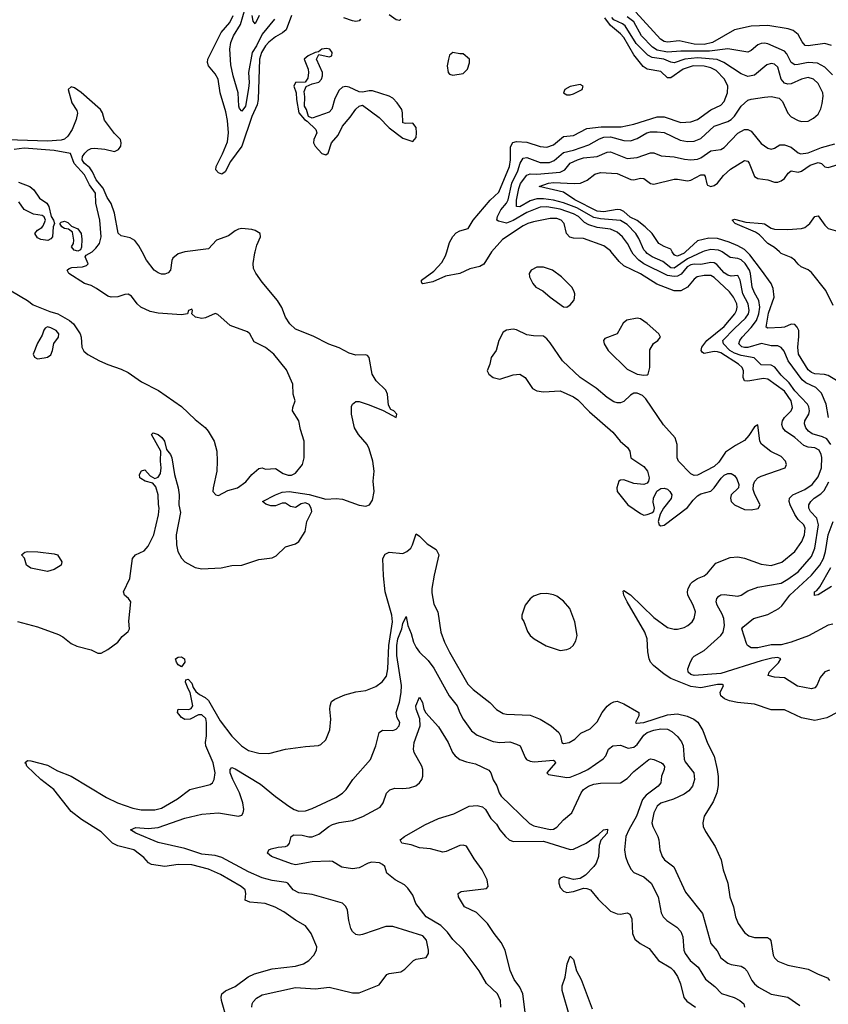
# Model space of a CAD drawing. Header units: inches. Extents: x 1603819 to 1745079, y 385938 to 533966.
# Tile 327 of 561: x 1724583 to 1729411, y 425508 to 431386. Entities that reach past the tile are written whole.
import ezdxf

# ---------------------------------------------------------------- set-up
doc = ezdxf.new("R2010")
doc.units = ezdxf.units.IN
doc.header["$MEASUREMENT"] = 0
doc.layers.add('B7422', color=7, linetype='Continuous')
doc.layers.add('B7423', color=7, linetype='Continuous')

msp = doc.modelspace()

# ---------------------------------------------------------------- linework, layer by layer
at = {"layer": 'B7422', "color": 5}
for points, elevation in [([(1724479, 429799), (1724629.5, 429710), (1724663.2, 429683.2), (1724763.6, 429643.6), (1724810.7, 429630.7), (1724880.1, 429590), (1724904, 429570), (1724943.6, 429510), (1724951, 429490), (1724953.8, 429430), (1724966.9, 429406.9), (1724990, 429386.6), (1725059.5, 429350), (1725110, 429327.6), (1725190, 429300.3), (1725230, 429279.5), (1725310, 429224.2), (1725411.2, 429171.2), (1725550, 429076.4), (1725630, 428998.4), (1725690, 428950.6), (1725708.2, 428930), (1725744.4, 428870), (1725760.4, 428810), (1725763.1, 428750), (1725760.4, 428690), (1725737.6, 428590), (1725737, 428570), (1725754.9, 428550), (1725770, 428545.8), (1725825.7, 428574.3), (1725884.5, 428590), (1725933.1, 428626.9), (1725969.7, 428670.3), (1726010, 428706), (1726030, 428710.5), (1726050, 428702.8), (1726110, 428707.3), (1726156.1, 428676.1), (1726185.8, 428665.8), (1726206.7, 428666.7), (1726230, 428679.1), (1726272.5, 428730), (1726280.9, 428770), (1726281.4, 428870), (1726259.4, 428939.4), (1726249.9, 428990), (1726212.4, 429050), (1726214, 429070), (1726227.3, 429110), (1726216.3, 429150), (1726214, 429210), (1726175.5, 429295.5), (1726099.7, 429390), (1726050, 429428.7), (1725983.5, 429463.5), (1725957.2, 429510), (1725942.7, 429522.7), (1725840.2, 429560.2), (1725766.5, 429626.5), (1725750, 429632.4), (1725693.5, 429606.5), (1725670, 429601.2), (1725633.7, 429610), (1725611.6, 429630), (1725614.5, 429650), (1725610, 429657.2), (1725592, 429650), (1725586, 429630), (1725550, 429624.3), (1725410, 429633.1), (1725363, 429643), (1725307.4, 429670), (1725284.1, 429690), (1725250, 429735.3), (1725230, 429746.4), (1725210, 429746.2), (1725169.2, 429730.8), (1725130, 429729.9), (1725110, 429735.2), (1725041.7, 429781.7), (1725010, 429799.3), (1724969.7, 429810), (1724876.2, 429870), (1724866, 429890), (1724879.5, 429900.5), (1724894.2, 429905.8), (1724958, 429910), (1724981.5, 429918.5), (1724992, 429928), (1724973.6, 429970), (1724979.5, 429980.5), (1725015.3, 430000)], 440), ([(1724570, 427792.3), (1724690, 427760.7), (1724815.5, 427715.5), (1724841.7, 427701.7), (1724890, 427661.6), (1724925.3, 427645.3), (1725010, 427623), (1725050, 427603), (1725070, 427604.6), (1725110, 427625.2), (1725168.7, 427670), (1725195.6, 427704.4), (1725230, 427732.9), (1725239.8, 427750), (1725235.5, 427795.5), (1725247, 427910), (1725233.5, 427930), (1725209.9, 427950), (1725202.4, 427970), (1725240.6, 428050), (1725257.6, 428170), (1725273.8, 428190), (1725325.5, 428214.5), (1725350, 428242.8), (1725383.7, 428310), (1725411.9, 428430), (1725415.6, 428470), (1725411.1, 428491.1), (1725410.8, 428549.2), (1725396.4, 428596.4), (1725378.3, 428618.3), (1725332.3, 428630), (1725305.8, 428645.8), (1725301, 428650), (1725298, 428670), (1725310, 428693.4), (1725330, 428698.3), (1725362.8, 428662.8), (1725390, 428647), (1725410, 428654.4), (1725423.7, 428676.3), (1725428.7, 428710), (1725424.1, 428750), (1725425.7, 428810), (1725369.8, 428910), (1725381, 428919), (1725410, 428909.2), (1725431.9, 428891.9), (1725447.8, 428870), (1725460.5, 428820.5), (1725483.9, 428790), (1725492.1, 428770), (1725507.5, 428670), (1725530.2, 428590), (1725536.1, 428550), (1725532.6, 428490), (1725543.4, 428443.4), (1725517.6, 428310), (1725519.9, 428250), (1725528.1, 428210), (1725550, 428170.2), (1725569.3, 428150), (1725630, 428116.3), (1725670, 428106.8), (1725787, 428113), (1725850, 428127.4), (1725908.7, 428130), (1726010, 428162.2), (1726090, 428173.4), (1726115, 428185), (1726170, 428238.3), (1726230, 428256.9), (1726249.7, 428270), (1726287, 428330), (1726297.6, 428390), (1726326.6, 428450), (1726324.4, 428470), (1726311.7, 428491.7), (1726290, 428501.1), (1726264.6, 428495.4), (1726230, 428472.7), (1726199.5, 428479.5), (1726170, 428499.3), (1726150, 428499.5), (1726110, 428483.5), (1726082.6, 428482.6), (1726052.9, 428492.9), (1726032.7, 428510), (1726110.1, 428550.1), (1726150, 428564.5), (1726191.3, 428570), (1726311.4, 428551.4), (1726410, 428523.8), (1726472.9, 428527.1), (1726510, 428522.5), (1726610, 428488.2), (1726650, 428481.3), (1726670.8, 428490), (1726690, 428517.6), (1726700.1, 428570), (1726694.4, 428630), (1726699.5, 428690), (1726690.9, 428750), (1726670, 428823.6), (1726658, 428850), (1726606.4, 428910), (1726583.1, 428950), (1726563.5, 429030), (1726564.2, 429075.8), (1726570, 429091), (1726590, 429107.3), (1726610, 429105.5), (1726670, 429086.7), (1726752.3, 429052.3), (1726830, 429011.3), (1726834, 429030), (1726816.2, 429050), (1726799.6, 429059.6), (1726785.1, 429085.1), (1726779, 429150), (1726770, 429173.6), (1726711.5, 429230), (1726687.3, 429270), (1726669.6, 429370), (1726660.7, 429380.7), (1726650, 429384.7), (1726590, 429383.6), (1726550, 429395), (1726490, 429426.9), (1726429.6, 429449.6), (1726336.2, 429496.2), (1726230, 429538.2), (1726195.4, 429570), (1726169.4, 429610), (1726147.5, 429667.5), (1726122.8, 429710), (1726030, 429819.4), (1725992.9, 429872.9), (1725980, 429900), (1725977.1, 429930), (1725986.6, 429993.4), (1725988.4, 430000)], 420), ([(1725569.1, 430000), (1725530, 429988.9), (1725498.2, 429961.8), (1725491.8, 429948.2), (1725482.7, 429890), (1725470, 429874.4), (1725450, 429866.8), (1725430, 429867), (1725410, 429874), (1725386.8, 429890), (1725340.3, 429950), (1725314.1, 430000)], 420), ([(1727400.6, 430000), (1727400.3, 429999.7), (1727353.3, 429926.7), (1727330, 429912.2), (1727270, 429898.4), (1727210, 429871.1), (1727126.1, 429853.9), (1727050, 429821.6), (1726989.8, 429809.8), (1726986, 429810), (1726981.2, 429821.2), (1726981.6, 429830), (1727055.8, 429884.2), (1727104, 429936), (1727124.5, 429975.5), (1727132.4, 430000)], 380), ([(1729534.1, 427285.9), (1729402.4, 427217.6), (1729330, 427202.6), (1729250, 427218.7), (1729150, 427265.6), (1729070, 427265.6), (1728970, 427298.5), (1728869, 427309), (1728820.3, 427320.3), (1728792, 427332), (1728768.7, 427350), (1728764.2, 427370), (1728784.7, 427410), (1728777, 427417), (1728750, 427417.3), (1728650, 427397.9), (1728590, 427405.9), (1728470, 427452.5), (1728430, 427478.1), (1728367.5, 427530), (1728349.9, 427549.9), (1728341.1, 427570), (1728332.8, 427612.8), (1728328.6, 427690), (1728316, 427730), (1728209, 427910), (1728189.8, 427950.2), (1728186.2, 427973.8), (1728190, 427977.1), (1728230, 427953), (1728370, 427816.6), (1728450, 427758.1), (1728490, 427747.7), (1728510, 427748), (1728550, 427757.4), (1728571.6, 427768.4), (1728598, 427790), (1728610.8, 427810), (1728618, 427850), (1728604.6, 427890), (1728572, 427950), (1728569.8, 427970), (1728574.3, 427990), (1728590, 428019.1), (1728600.9, 428030), (1728629.7, 428050.3), (1728670, 428065.3), (1728690, 428081.7), (1728738.6, 428141.4), (1728824.6, 428175.4), (1728870, 428178.6), (1728910, 428171.2), (1729010, 428135.3), (1729070, 428126.7), (1729132.6, 428147.4), (1729211.9, 428210), (1729253, 428270), (1729267.9, 428310), (1729273.4, 428350), (1729265, 428370), (1729230, 428401.7), (1729211.3, 428431.3), (1729183.6, 428490), (1729177.4, 428510), (1729178.9, 428530), (1729199.3, 428550), (1729270, 428580.4), (1729314.8, 428610), (1729350, 428656.3), (1729370.5, 428709.5), (1729371.9, 428771.9), (1729369, 428790), (1729355.7, 428815.7), (1729330.6, 428830.6), (1729290, 428834.6), (1729263.9, 428843.9), (1729210.8, 428890.8), (1729155.6, 428930), (1729139.3, 428950), (1729133.1, 428970), (1729137.5, 428990), (1729150, 429011.8), (1729188.7, 429050), (1729196.9, 429070), (1729188.3, 429110), (1729148.3, 429168.3), (1729050, 429239.5), (1729023.1, 429243.1), (1728930, 429228.6), (1728909.9, 429229.9), (1728902.7, 429250), (1728904.7, 429290), (1728896.6, 429310), (1728875, 429330), (1728770, 429396.3), (1728750, 429403.7), (1728730, 429404.7), (1728670, 429392.8), (1728659, 429399), (1728651.7, 429410), (1728655.3, 429430), (1728685.6, 429470), (1728790, 429555.1), (1728852.8, 429630), (1728863.6, 429650), (1728867.3, 429670), (1728863.8, 429690), (1728844.1, 429730), (1728820.8, 429760.8), (1728730, 429847.1), (1728710, 429858.3), (1728670, 429859.6), (1728628.5, 429851.5), (1728610, 429837.6), (1728570, 429789.9), (1728530, 429766.8), (1728490, 429767.2), (1728386.5, 429806.5), (1728290, 429868.5), (1728190, 429917), (1728162.3, 429942.3), (1728114.8, 430000)], 380), ([(1729425.6, 428850), (1729402.8, 428882.8), (1729376, 428896), (1729313.5, 428913.5), (1729291.8, 428930), (1729275.8, 428950), (1729267.7, 428972.3), (1729270.5, 428990), (1729294.2, 429030), (1729298.5, 429050), (1729294.3, 429074.3), (1729285.9, 429090), (1729211.8, 429170), (1729177.9, 429217.9), (1729130, 429264), (1729092.1, 429312.1), (1729070, 429322.9), (1729010, 429324.5), (1728968.1, 429368.1), (1728890, 429381), (1728850, 429394), (1728823.6, 429410), (1728785.6, 429450), (1728781.1, 429470), (1728850, 429542.6), (1728916.9, 429603.1), (1728933.9, 429630), (1728938.3, 429650), (1728932.3, 429690), (1728899.9, 429750), (1728883.6, 429830), (1728870, 429859.2), (1728830, 429854.9), (1728810, 429860.6), (1728790, 429874.1), (1728744.4, 429924.4), (1728730, 429933.6), (1728710, 429936.6), (1728650, 429923.9), (1728610, 429925.7), (1728590, 429921.6), (1728567.9, 429910), (1728532.4, 429867.6), (1728510, 429855.6), (1728490, 429852.3), (1728450, 429859.2), (1728309.1, 429929.1), (1728278.7, 429950), (1728246.1, 429986.1), (1728238.5, 430000)], 360), ([(1728659.5, 430000), (1728570, 429958.3), (1728490, 429903.1), (1728470, 429904), (1728423.2, 429943.2), (1728359.4, 429970), (1728330, 429990), (1728320.9, 430000)], 340), ([(1728557.9, 430000), (1728550, 429992.7), (1728510, 429973.8), (1728497.3, 429977.3), (1728490, 429981.7), (1728479.2, 430000)], 320), ([(1729411.5, 429011.5), (1729397.1, 429090), (1729370, 429156.2), (1729336.2, 429190), (1729276.9, 429216.9), (1729254.8, 429234.8), (1729171.3, 429350), (1729146.5, 429406.5), (1729130, 429429.8), (1729110, 429438.1), (1729070, 429439), (1729012.6, 429452.6), (1728930, 429429.7), (1728910, 429428.4), (1728893.7, 429433.7), (1728876.3, 429450), (1728882.2, 429470), (1728897, 429490), (1728951.1, 429548.9), (1728981.6, 429590), (1728996.5, 429630), (1729002.1, 429670), (1728995.6, 429710), (1728970, 429754.4), (1728956.2, 429790), (1728946.5, 429870), (1728940.1, 429890), (1728915, 429930), (1728890, 429951.8), (1728870, 429959.6), (1728825.7, 429965.7), (1728776.1, 430000)], 340), ([(1729479.3, 429219.3), (1729410, 429261.3), (1729387.8, 429267.8), (1729330, 429270.6), (1729310, 429278.9), (1729290, 429295.8), (1729232.8, 429390), (1729228, 429430), (1729235.2, 429495.2), (1729233.9, 429530), (1729225.5, 429550), (1729210, 429565.5), (1729190, 429568.4), (1729150, 429550.5), (1729131.8, 429548.2), (1729050, 429544.5), (1729040.4, 429550), (1729053.6, 429633.6), (1729087.8, 429730), (1729081.6, 429781.6), (1729070, 429810.9), (1729012.7, 429890), (1728941.4, 429981.4), (1728923.5, 430000)], 320), ([(1729438.8, 429678.8), (1729395.1, 429770), (1729310, 429877.2), (1729290, 429892.4), (1729249.6, 429910), (1729230, 429926.3), (1729211.9, 429950), (1729190, 429966.5), (1729130, 429990.4), (1729119.4, 430000)], 280), ([(1729417.2, 427502.8), (1729390, 427492.8), (1729362, 427458), (1729342.8, 427410), (1729330, 427397.2), (1729310, 427390.6), (1729226.1, 427406.1), (1729150, 427457.2), (1729090, 427461.2), (1729052.7, 427470), (1729058.3, 427490), (1729113, 427547), (1729128.2, 427570), (1729110, 427577.6), (1729073.5, 427573.5), (1729010, 427557.8), (1728770, 427481.8), (1728610, 427470.7), (1728590, 427476.7), (1728574.8, 427490), (1728571.7, 427510), (1728587.2, 427552.8), (1728602.1, 427577.9), (1728610, 427586.9), (1728670, 427620.7), (1728769.8, 427710), (1728783, 427730), (1728790.3, 427769.7), (1728787.2, 427810), (1728777.1, 427837.1), (1728746.3, 427890), (1728742, 427910), (1728745.1, 427930), (1728756.3, 427943.7), (1728770, 427952.2), (1728790, 427954.7), (1728870, 427943.5), (1728890, 427950.3), (1728930, 427975.5), (1728990, 427997.8), (1729130, 428022.8), (1729170, 428045.3), (1729230, 428089), (1729310, 428180.9), (1729330.7, 428230), (1729352.1, 428370), (1729342, 428410), (1729305.4, 428450), (1729293.6, 428470), (1729294.5, 428490), (1729305.8, 428510), (1729327.3, 428530), (1729365.4, 428554.6), (1729385.9, 428574.1), (1729414, 428626)], 360), ([(1729437.8, 427777.8), (1729410, 427771.5), (1729291.8, 427708.2), (1729189.5, 427669.5), (1729130, 427654.6), (1729070, 427652.7), (1728990, 427635.8), (1728950, 427635.8), (1728928.9, 427648.9), (1728922, 427662), (1728894.7, 427750), (1728901.4, 427758.6), (1728963.5, 427810), (1729050, 427834.4), (1729115.6, 427870), (1729133.3, 427886.7), (1729180.9, 427950), (1729311.2, 428070), (1729360.5, 428130), (1729382.8, 428170), (1729393.8, 428210), (1729409.9, 428310), (1729439.5, 428390)], 340), ([(1725821.4, 425410), (1725787.4, 425530), (1725785.3, 425550), (1725789.8, 425570), (1725812.5, 425587.5), (1725870, 425614.2), (1725947.5, 425672.5), (1725985.1, 425690), (1726090, 425719.3), (1726230, 425735.9), (1726277.6, 425750), (1726309.7, 425770), (1726339.6, 425800.4), (1726354.3, 425830), (1726356.9, 425850), (1726323.9, 425930), (1726290, 425975.4), (1726230, 426010.8), (1726160.5, 426060.5), (1726107.8, 426087.8), (1726049.4, 426109.4), (1725958, 426118), (1725930, 426128.3), (1725932.8, 426170), (1725928.7, 426190), (1725905.7, 426210), (1725782.8, 426282.8), (1725710, 426313.8), (1725610, 426339.6), (1725530, 426341.8), (1725450, 426329.9), (1725370, 426341.5), (1725351.9, 426351.9), (1725323.5, 426383.5), (1725264.8, 426430), (1725170, 426454.2), (1725137, 426470), (1725070, 426538.1), (1724952.2, 426610), (1724890, 426658.3), (1724786.9, 426790), (1724709.9, 426849.9), (1724626.3, 426930), (1724622.9, 426942.9), (1724614, 426950), (1724630, 426962.8), (1724650, 426962), (1724750, 426935.6), (1724810, 426901.8), (1724890, 426868.9), (1725102.1, 426742.1), (1725167.2, 426710), (1725258.7, 426678.7), (1725308.9, 426668.9), (1725390, 426668.3), (1725430, 426678.8), (1725526.1, 426733.9), (1725598.7, 426790), (1725720.5, 426819.5), (1725733.7, 426830), (1725744.8, 426850), (1725749.9, 426890.1), (1725738.8, 426950), (1725694.6, 427050), (1725692.1, 427070), (1725697.9, 427110), (1725698.1, 427190), (1725694.1, 427214.1), (1725670, 427235.3), (1725650, 427236), (1725601, 427210), (1725570, 427206.9), (1725550, 427219.5), (1725525.1, 427250), (1725528.7, 427270), (1725593.3, 427266.7), (1725607, 427273), (1725617, 427290), (1725601.6, 427370), (1725588.2, 427390), (1725572.3, 427430), (1725574.6, 427445.4), (1725590, 427447.7), (1725610, 427424), (1725618.7, 427398.7), (1725635.1, 427375.1), (1725657.2, 427357.2), (1725690, 427339.7), (1725710, 427321.5), (1725779.5, 427199.5), (1725850, 427109.3), (1725907.1, 427050), (1725950, 427022.3), (1726010, 427006.3), (1726070, 427005.4), (1726170.2, 427030.2), (1726290, 427047), (1726368, 427052), (1726382, 427058), (1726410, 427087.3), (1726434.1, 427145.9), (1726440.4, 427210), (1726434.5, 427270), (1726436, 427290), (1726445.6, 427314.4), (1726465.1, 427330), (1726524.2, 427355.8), (1726590, 427373.1), (1726650, 427380.9), (1726710, 427404.6), (1726747.8, 427432.2), (1726772.5, 427467.5), (1726781.4, 427510), (1726787.4, 427650), (1726809.7, 427790), (1726804.2, 427830), (1726765.7, 427970), (1726754.3, 428065.7), (1726751.8, 428170), (1726765.7, 428194.3), (1726790, 428206.4), (1726870, 428199.7), (1726894, 428210), (1726917.6, 428230), (1726928.8, 428250), (1726950, 428316), (1726970, 428302.8), (1727016.3, 428256.3), (1727070, 428223.1), (1727085.6, 428190), (1727058.2, 428070), (1727044.6, 427990), (1727044.3, 427964.3), (1727056.3, 427896.3), (1727079.1, 427850), (1727096.8, 427730), (1727118.9, 427670), (1727148.9, 427610), (1727259.4, 427419.4), (1727290, 427386.3), (1727390, 427310.2), (1727430, 427267.9), (1727470, 427244.2), (1727490, 427238.8), (1727630, 427233.7), (1727690, 427210.2), (1727756.4, 427170), (1727801.6, 427130), (1727812.2, 427110), (1727819.5, 427070), (1727830, 427064.6), (1727864.2, 427070), (1727896.8, 427090), (1727934, 427126), (1727990, 427152.9), (1728030, 427194.3), (1728061, 427250), (1728090, 427286.7), (1728110, 427303.2), (1728130, 427313.2), (1728150, 427316.8), (1728190, 427302.4), (1728280.5, 427250), (1728279.5, 427230), (1728260.5, 427190), (1728266.5, 427186.5), (1728309.2, 427190), (1728450, 427235.8), (1728510, 427241), (1728568.6, 427228.6), (1728608.8, 427210), (1728631.3, 427191.3), (1728662.1, 427142.1), (1728690, 427066.4), (1728728.8, 426988.8), (1728747.8, 426910), (1728753.2, 426866.8), (1728753.3, 426813.3), (1728745.5, 426770), (1728722.9, 426717.1), (1728669.1, 426630), (1728661.3, 426590), (1728664, 426570), (1728678.3, 426538.3), (1728736.1, 426450), (1728771.5, 426370), (1728782.4, 426310), (1728810.2, 426230), (1728823.5, 426150), (1728844.5, 426090), (1728856.9, 426030), (1728873.4, 425990), (1728910, 425936), (1728936.1, 425916.1), (1728970, 425907.3), (1729047, 425907), (1729059.4, 425899.4), (1729067.6, 425887.6), (1729081.6, 425801.6), (1729090, 425785.3), (1729110, 425766), (1729170, 425740.9), (1729290, 425716.6), (1729350, 425687.2), (1729406.4, 425666.4), (1729418.2, 425650)], 380), ([(1729430, 428001.1), (1729350, 427952.7), (1729328.4, 427948.4), (1729327.4, 427970), (1729341.3, 427978.7), (1729359.5, 428000.5), (1729425.2, 428114.8)], 320), ([(1725969.9, 425490), (1725971.3, 425510), (1725977.3, 425522.7), (1725996.4, 425543.6), (1726030, 425563.2), (1726230, 425608.1), (1726350, 425599.7), (1726430, 425610.3), (1726570, 425576), (1726610, 425575.3), (1726730, 425623.8), (1726775.5, 425684.5), (1726790, 425692.2), (1726858.2, 425701.8), (1726882.4, 425717.6), (1726935.1, 425770), (1726950, 425776.5), (1727010, 425786), (1727023, 425810), (1727024.4, 425830), (1727012, 425890), (1726990, 425915.5), (1726810, 425973), (1726770, 425973), (1726630, 425923.5), (1726610, 425920.4), (1726590, 425923.5), (1726570, 425942), (1726560.6, 425960.6), (1726547.3, 426007.3), (1726540.4, 426070), (1726530.6, 426090.6), (1726510, 426111.1), (1726330, 426162.5), (1726250, 426172.8), (1726215.1, 426190), (1726183.6, 426230), (1726174.4, 426234.4), (1726090, 426246.4), (1726030, 426263.1), (1725950, 426299), (1725790, 426383.2), (1725750, 426395.1), (1725670, 426404.7), (1725570, 426437.8), (1725410, 426473.5), (1725276.2, 426530), (1725245.2, 426550), (1725276.4, 426563.6), (1725350, 426557.7), (1725410, 426563), (1725570, 426618.4), (1725670, 426643.5), (1725770, 426651.4), (1725888.8, 426631.2), (1725910, 426637), (1725918.2, 426650), (1725921, 426670), (1725915.4, 426710), (1725896.3, 426770), (1725855.7, 426850), (1725840.5, 426890), (1725840.3, 426910), (1725850, 426920.8), (1725870, 426913.1), (1726021.9, 426821.9), (1726110, 426747.4), (1726190.3, 426690), (1726222.4, 426670), (1726250, 426660.7), (1726290, 426662.2), (1726330, 426677.1), (1726470, 426743.2), (1726511.3, 426768.7), (1726532.8, 426790), (1726571.3, 426850), (1726678.4, 426970), (1726709.7, 427050), (1726730, 427130.7), (1726750, 427143.8), (1726810, 427142), (1726830, 427150.8), (1726849.2, 427170), (1726852.3, 427190), (1726837.7, 427217.7), (1726831.8, 427250), (1726850, 427310.7), (1726860.7, 427370), (1726862.8, 427410), (1726835.1, 427590), (1726834.4, 427650), (1726841.8, 427690), (1726864.3, 427750), (1726870, 427782), (1726890, 427822), (1726901.1, 427770), (1726920.8, 427720.8), (1726934.2, 427670), (1726950, 427638), (1726970, 427610.3), (1727021.1, 427561.1), (1727055, 427515), (1727147.8, 427350), (1727195.8, 427290), (1727210, 427248.5), (1727230, 427210.3), (1727280, 427140), (1727313.5, 427113.5), (1727410, 427075.7), (1727449.9, 427070.1), (1727510, 427074), (1727550, 427061.5), (1727570.3, 427050), (1727600.6, 426980.6), (1727609, 426970), (1727630, 426959.4), (1727654.6, 426954.6), (1727770, 426966), (1727779, 426959), (1727782, 426950), (1727730.6, 426890), (1727740.3, 426880.3), (1727850, 426861.1), (1727870, 426864), (1727930, 426886.9), (1727975, 426910), (1728067.5, 426972.5), (1728082, 426990), (1728098.2, 427030), (1728123.9, 427050), (1728170, 427054.6), (1728216.3, 427036.3), (1728250, 427042.3), (1728270, 427058.4), (1728310, 427115), (1728330, 427131.1), (1728370, 427144.6), (1728410, 427152.3), (1728450, 427150.1), (1728476.4, 427136.4), (1728510, 427105.9), (1728534.6, 427074.6), (1728543.9, 427050), (1728550.6, 426970.6), (1728555.5, 426955.5), (1728608.4, 426890), (1728612.4, 426850), (1728600.2, 426810), (1728578, 426782), (1728550, 426762), (1728487.4, 426732.6), (1728410, 426708.5), (1728389.3, 426690), (1728370, 426651.6), (1728358, 426590), (1728363.2, 426570), (1728394, 426510), (1728399.6, 426490), (1728404, 426430), (1728419, 426390), (1728433.7, 426370), (1728487.6, 426327.6), (1728557.6, 426177.6), (1728660.2, 426050), (1728710.2, 425870.2), (1728747.1, 425827.1), (1728770, 425785.7), (1728810, 425752.6), (1728830, 425745), (1728890, 425735), (1728910, 425724), (1728925.5, 425705.5), (1728954.3, 425650), (1728969.3, 425630), (1728994.3, 425610), (1729070, 425567.5), (1729170, 425550.3), (1729241.4, 425501.4)], 360), ([(1727456.1, 425490), (1727453.3, 425530), (1727435.9, 425570), (1727370, 425632.2), (1727327.3, 425707.3), (1727230, 425835.4), (1727170, 425894), (1727137.3, 425937.3), (1727097.5, 425977.5), (1727009.9, 426030), (1726948, 426110), (1726930, 426158.7), (1726900.7, 426200.7), (1726880.3, 426220.3), (1726825.1, 426250), (1726775.1, 426290), (1726762.9, 426330), (1726750, 426342.9), (1726731.4, 426351.4), (1726684.6, 426355.4), (1726663, 426350), (1726610, 426322.6), (1726570, 426316.3), (1726506.8, 426326.8), (1726450, 426360.4), (1726430, 426363.1), (1726330, 426358.8), (1726230, 426341), (1726205.3, 426345.3), (1726086, 426390), (1726063.5, 426410), (1726071.5, 426430), (1726084.4, 426435.6), (1726126.4, 426446.4), (1726170, 426448.8), (1726183.6, 426456.4), (1726194.5, 426470), (1726203.7, 426510), (1726220.8, 426519.2), (1726270, 426517.5), (1726310, 426506.4), (1726330, 426506.5), (1726370, 426524.1), (1726428.3, 426570), (1726450, 426581), (1726490, 426593.7), (1726570, 426605.4), (1726631.8, 426628.2), (1726735.7, 426684.3), (1726752.3, 426710), (1726772.9, 426767.1), (1726793, 426787), (1726822.9, 426797.1), (1726870, 426795.2), (1726910, 426800.5), (1726947.4, 426812.6), (1726970.9, 426829.1), (1726983.9, 426850), (1726989.4, 426870), (1726989.5, 426910), (1726983.7, 426930), (1726938.8, 427010), (1726934.4, 427030), (1726937.6, 427070), (1726973.4, 427170), (1726971.5, 427211.5), (1726949.9, 427270), (1726948.3, 427290), (1726970, 427341), (1726988.9, 427308.9), (1726996.6, 427270), (1727007.5, 427247.5), (1727083.9, 427163.9), (1727141.6, 427070), (1727167.8, 427010), (1727183.5, 426990), (1727210, 426968.6), (1727250, 426954.3), (1727304.1, 426944.1), (1727384.5, 426904.5), (1727395.8, 426890), (1727410, 426847.3), (1727431.4, 426811.4), (1727445.1, 426770), (1727457.7, 426750), (1727626.1, 426586.1), (1727652.4, 426572.4), (1727750, 426551.3), (1727770, 426553.7), (1727790, 426564.5), (1727830, 426608.9), (1727879.7, 426650), (1727934.9, 426770), (1727950, 426790.1), (1727979.7, 426810), (1728010, 426821.3), (1728050, 426826.8), (1728170, 426830.2), (1728210, 426855.4), (1728250, 426896.6), (1728339.5, 426970), (1728350, 426972.7), (1728370, 426968.4), (1728415.8, 426950), (1728423.1, 426943.1), (1728433.7, 426926.3), (1728431.3, 426908.7), (1728414.6, 426870), (1728410.2, 426830), (1728394.5, 426810), (1728323.8, 426756.2), (1728300.6, 426730), (1728265.9, 426630), (1728219.9, 426550), (1728202.2, 426510), (1728193.2, 426430), (1728199.7, 426390), (1728213.8, 426350), (1728232.9, 426312.9), (1728250, 426293.7), (1728310, 426269.3), (1728353.4, 426230), (1728395.9, 426150), (1728413.1, 426053.1), (1728423.9, 426030), (1728446.9, 426006.9), (1728507.3, 425967.3), (1728530, 425943.1), (1728543.2, 425910), (1728548.8, 425830), (1728556.8, 425810), (1728587, 425770), (1728634.3, 425730), (1728677.4, 425657.4), (1728733.1, 425613.1), (1728772.3, 425572.3), (1728847.8, 425547.8), (1728882, 425530), (1728905.5, 425510), (1728910.4, 425490)], 340), ([(1727603.8, 425443.8), (1727586.4, 425570), (1727570, 425609.7), (1727535.8, 425655.8), (1727510.8, 425710), (1727482.4, 425830), (1727457, 425877), (1727415, 425930), (1727376.9, 425990), (1727310, 426056.1), (1727239.7, 426090), (1727202.4, 426150), (1727200.7, 426170), (1727219.1, 426180.9), (1727370, 426199.5), (1727380.5, 426210), (1727373.5, 426250), (1727344.8, 426310), (1727296.1, 426376.1), (1727250, 426452.3), (1727230, 426458.5), (1727210, 426455), (1727130, 426418.9), (1727110, 426415.6), (1727035.2, 426435.2), (1726970, 426441.3), (1726919.5, 426459.5), (1726863.7, 426470), (1726855.6, 426490), (1726880.5, 426510), (1727001.7, 426578.3), (1727083.3, 426616.7), (1727175.3, 426644.7), (1727267.2, 426690), (1727313.5, 426693.5), (1727346.2, 426686.2), (1727364.9, 426670), (1727397, 426617), (1727430, 426582.4), (1727450.3, 426550), (1727484, 426510), (1727506, 426490), (1727530, 426480.5), (1727710, 426481.9), (1727870, 426432.7), (1727890, 426433), (1727966, 426470), (1728039.6, 426520.4), (1728069.2, 426550), (1728092.3, 426552.3), (1728090, 426529.5), (1728053, 426487), (1728043.7, 426456.3), (1728039.1, 426390), (1728023.9, 426350), (1728010, 426331.1), (1727960.9, 426279.1), (1727930, 426258.5), (1727890, 426252.9), (1727830, 426268.3), (1727810, 426259.7), (1727802.3, 426250), (1727801.3, 426230), (1727810, 426205.3), (1727830, 426182.8), (1727850, 426176), (1727890, 426181.1), (1727950, 426200.3), (1727970, 426199.5), (1727990.2, 426190.2), (1728036, 426136), (1728110, 426063.2), (1728150, 426047.1), (1728170, 426045.7), (1728210, 426053.5), (1728226.5, 426046.5), (1728237.7, 426017.7), (1728242, 425930), (1728256.6, 425896.6), (1728286.7, 425870), (1728341.3, 425841.3), (1728397.8, 425770), (1728470, 425726), (1728487.5, 425710), (1728510, 425673.4), (1728528.7, 425630), (1728548.7, 425548.7), (1728566.4, 425526.4), (1728618.7, 425490)], 320), ([(1727868, 425430), (1727821.8, 425590), (1727822.4, 425617.6), (1727840.7, 425670), (1727852.2, 425750), (1727870, 425795.5), (1727890, 425776), (1727907.1, 425707.1), (1727934.9, 425654.9), (1728000.3, 425480.3)], 280)]:
    msp.add_lwpolyline(points, dxfattribs=dict(at, elevation=elevation))
for points, elevation in [([(1727710.7, 429909.3), (1727670, 429909.2), (1727636, 429890), (1727624.9, 429870), (1727626, 429850), (1727646, 429810), (1727665.5, 429790), (1727706.5, 429766.5), (1727750, 429728.4), (1727830, 429670.7), (1727850, 429670.6), (1727870, 429684), (1727891.1, 429708.9), (1727896.1, 429723.9), (1727897.6, 429750), (1727892.1, 429767.9), (1727878.7, 429790), (1727818.9, 429850), (1727764.5, 429890)], 420), ([(1728270, 429603.7), (1728208.3, 429591.7), (1728186.2, 429573.8), (1728150.4, 429509.6), (1728076.8, 429483.2), (1728068.5, 429471.5), (1728072.7, 429450), (1728097.4, 429410), (1728210, 429298.9), (1728270, 429270.4), (1728310, 429262.8), (1728330, 429264.7), (1728335.3, 429270), (1728346, 429310), (1728345.8, 429414.2), (1728367.6, 429452.4), (1728394, 429470), (1728409, 429490), (1728398, 429510), (1728330, 429571.5), (1728290, 429599.5)], 420), ([(1724750, 429551.2), (1724736.3, 429543.7), (1724728, 429532), (1724718, 429502), (1724690, 429455.3), (1724664, 429390), (1724670.9, 429370.9), (1724690, 429361), (1724730, 429367.3), (1724750, 429371), (1724770, 429384.7), (1724779.5, 429410), (1724786.8, 429453.2), (1724815.1, 429490), (1724816.2, 429510), (1724800.9, 429530), (1724770, 429547)], 440), ([(1727530, 429537.6), (1727490, 429533), (1727470, 429519.5), (1727444.4, 429470), (1727428.2, 429410), (1727398, 429370), (1727390.4, 429330), (1727374.9, 429290), (1727384.4, 429270), (1727410, 429249.3), (1727450, 429240.7), (1727530, 429266.4), (1727570, 429269.2), (1727601.2, 429250), (1727644.8, 429184.8), (1727670, 429170.2), (1727710, 429165), (1727810, 429170.2), (1727890, 429133.6), (1727916.4, 429116.4), (1727985.6, 429045.6), (1728123.5, 428923.5), (1728169, 428869), (1728211.9, 428831.9), (1728225, 428810), (1728231.6, 428770), (1728310, 428718.9), (1728330.7, 428690.7), (1728341.1, 428650), (1728337.9, 428630), (1728330, 428619.5), (1728310, 428610.4), (1728250, 428617.8), (1728190, 428638.4), (1728170, 428636.9), (1728160.5, 428630), (1728148.4, 428590), (1728150.4, 428570), (1728214.6, 428490), (1728290, 428437.1), (1728310, 428428.8), (1728330, 428430.8), (1728357.9, 428442.1), (1728368.2, 428451.8), (1728372.9, 428470), (1728365.2, 428505.2), (1728366.8, 428530), (1728388, 428572), (1728410, 428586.1), (1728430, 428588.6), (1728450, 428582.4), (1728465.3, 428570), (1728476, 428550), (1728472.9, 428527.1), (1728427.3, 428470), (1728407, 428433), (1728395.9, 428390), (1728400.3, 428370), (1728410, 428364.3), (1728430, 428368.6), (1728570, 428472.6), (1728603.1, 428516.9), (1728630, 428544.1), (1728650, 428556), (1728710, 428571.3), (1728730, 428591.4), (1728770.6, 428649.4), (1728790, 428667.6), (1728810, 428677.3), (1728830, 428676.9), (1728850, 428664.4), (1728863.8, 428643.8), (1728877.4, 428610), (1728874, 428590), (1728831.2, 428550), (1728826.4, 428530), (1728831, 428510), (1728850, 428488.8), (1728910, 428462.6), (1728950, 428459.7), (1728993, 428467), (1729003.5, 428490), (1728971.3, 428551.3), (1728962, 428582), (1728963.7, 428610), (1728972.1, 428630), (1728989.8, 428650), (1729010, 428661.6), (1729153, 428710), (1729161.5, 428730), (1729155.5, 428750), (1729130, 428778.2), (1729067.6, 428807.6), (1729011, 428851), (1729002.4, 428870), (1728990, 428967), (1728970, 428955.4), (1728936.7, 428903.3), (1728910, 428872.7), (1728856.2, 428843.8), (1728796.8, 428803.2), (1728756.2, 428743.8), (1728730, 428718.3), (1728630, 428666), (1728610, 428663.9), (1728590, 428674.7), (1728516.4, 428750), (1728509.3, 428770), (1728508.3, 428850), (1728497.4, 428890), (1728427.7, 428967.7), (1728322, 429122), (1728302.1, 429142.1), (1728270, 429157), (1728250, 429156.2), (1728230, 429144.1), (1728190, 429107.2), (1728170, 429097.7), (1728150, 429097.8), (1728130, 429105.2), (1728091, 429130), (1728025.2, 429185.2), (1727929, 429250), (1727824.5, 429350), (1727750, 429456), (1727730, 429481.2), (1727710, 429497.2), (1727650, 429498), (1727610, 429503.7), (1727550, 429534.5)], 420), ([(1724750, 428092.4), (1724650, 428111.2), (1724623, 428130), (1724611.1, 428171.1), (1724593.2, 428190), (1724613.3, 428206.7), (1724630, 428211.1), (1724691.2, 428208.8), (1724790, 428196.5), (1724810, 428190.3), (1724834, 428150), (1724830.4, 428130), (1724790, 428103.5)], 420), ([(1727730, 427959.7), (1727690, 427958.5), (1727650, 427943.5), (1727630, 427927.6), (1727600.4, 427890), (1727581, 427830), (1727581, 427810), (1727592.7, 427792.7), (1727614.2, 427734.2), (1727630.8, 427710), (1727654.8, 427690), (1727726.9, 427646.9), (1727810, 427620.5), (1727850, 427625.5), (1727870, 427633.4), (1727886.6, 427650), (1727902.7, 427677.3), (1727911.1, 427710), (1727897.1, 427790), (1727867.4, 427870), (1727830, 427914.3), (1727790, 427944.7), (1727770, 427953)], 420), ([(1725550, 427522.7), (1725530, 427534), (1725519.3, 427550), (1725514, 427570), (1725530, 427580.7), (1725550, 427582), (1725566.8, 427570), (1725570, 427549.2)], 380)]:
    msp.add_lwpolyline(points, close=True, dxfattribs=dict(at, elevation=elevation))
at = {"layer": 'B7423', "color": 5}
for points, elevation in [([(1726104.6, 431390), (1726030, 431299.5), (1725996.7, 431230), (1725971.8, 431190), (1725949.7, 431070), (1725953.4, 431010), (1725950, 430975.1), (1725931.1, 430870), (1725910, 430838.9), (1725896, 430856), (1725892.4, 430870), (1725888.4, 430950), (1725857.4, 431050), (1725844, 431116), (1725838.4, 431210), (1725843, 431250), (1725859.7, 431290), (1725902.4, 431357.6), (1725956.5, 431550)], 360), ([(1726858.6, 431390), (1726850, 431380.9), (1726830, 431385.8), (1726790, 431414.5)], 380), ([(1729430, 431231.6), (1729390, 431243.4), (1729290, 431229.9), (1729272.8, 431232.8), (1729254.1, 431254.1), (1729230, 431296.5), (1729201.4, 431321.4), (1729171.1, 431331.1), (1729050, 431351.5), (1728950, 431348), (1728850, 431325), (1728718.5, 431250), (1728670, 431238.2), (1728610, 431240.1), (1728519.7, 431259.7), (1728450, 431252.4), (1728430, 431256.3), (1728409.7, 431269.7), (1728261.7, 431430)], 320), ([(1726205.4, 431410), (1726174, 431326), (1726153, 431307), (1726110, 431282.6), (1726070, 431251.5), (1726050, 431229.3), (1726026.6, 431190), (1726014.5, 431150), (1726007.8, 430910), (1726001.7, 430878.3), (1725970, 430808.9), (1725908.9, 430630), (1725841, 430539), (1725810, 430476.9), (1725790, 430464.4), (1725770, 430471.8), (1725755.1, 430490), (1725755.4, 430510), (1725794.8, 430585.2), (1725823.1, 430656.9), (1725829.7, 430710), (1725823.2, 430783.2), (1725814.8, 430834.8), (1725779.2, 430950), (1725767.3, 431030), (1725750, 431062.6), (1725709.9, 431109.9), (1725704.8, 431130), (1725707, 431150), (1725786.8, 431310), (1725837.2, 431370), (1725858.3, 431410)], 380), ([(1726013.8, 431410), (1725990, 431360.5), (1725977.2, 431377.2), (1725971.9, 431410)], 340), ([(1726618.6, 431390), (1726610, 431378.2), (1726590, 431375.2), (1726570, 431378.6), (1726517.6, 431397.6)], 380), ([(1727132.4, 430000), (1727150, 430055.3), (1727170, 430092.1), (1727190, 430113.3), (1727210, 430125.5), (1727260.7, 430139.3), (1727291.1, 430190), (1727391.4, 430308.6), (1727443.9, 430356.1), (1727508.4, 430510), (1727513.8, 430550), (1727514, 430626), (1727527.8, 430652.2), (1727550, 430658.1), (1727610, 430655.6), (1727690, 430629.1), (1727730, 430624.8), (1727770, 430638.8), (1727830, 430688.2), (1727890, 430694.1), (1727970, 430735.3), (1728054.2, 430745.8), (1728174.1, 430745.9), (1728250, 430762.6), (1728390, 430806.9), (1728430, 430805.2), (1728530, 430771.9), (1728590, 430775.8), (1728630.6, 430789.4), (1728710, 430848.7), (1728770, 430874.8), (1728790, 430896.5), (1728809.4, 430950), (1728810.4, 430990), (1728790.4, 431030), (1728741.8, 431081.8), (1728710, 431098.8), (1728670, 431109.3), (1728604.9, 431110), (1728543.3, 431090), (1728470, 431039.5), (1728450, 431039.4), (1728410, 431076.5), (1728330, 431090.4), (1728305.7, 431105.7), (1728250, 431175.5), (1728190, 431279), (1728170, 431301.9), (1728110, 431350.5), (1728076.2, 431396.2)], 380), ([(1728238.5, 430000), (1728211.2, 430050), (1728181.1, 430090), (1728150, 430118.2), (1728110, 430135.2), (1728030, 430146.1), (1727980.9, 430160.9), (1727955.6, 430175.6), (1727919, 430210), (1727890, 430227.4), (1727810, 430255.6), (1727730.7, 430269.3), (1727690, 430266.5), (1727610, 430235.2), (1727530, 430187.1), (1727490, 430170.6), (1727442.1, 430182.1), (1727432.8, 430190), (1727435, 430210), (1727456.3, 430250), (1727489.9, 430290), (1727499.8, 430310), (1727521.7, 430410), (1727556.3, 430483.7), (1727571.3, 430528.7), (1727590, 430559), (1727610, 430563.5), (1727690, 430532.8), (1727746, 430534), (1727774.2, 430545.8), (1727830, 430592.5), (1727890, 430606.3), (1727981, 430639), (1728044.9, 430675.1), (1728070, 430684.1), (1728110, 430685.7), (1728190, 430664.9), (1728230, 430663.6), (1728270, 430676.1), (1728327.7, 430710), (1728350, 430715.5), (1728390, 430717.1), (1728430, 430712.3), (1728526.2, 430666.2), (1728570, 430658.2), (1728610, 430660.1), (1728650, 430676.8), (1728730, 430750.1), (1728810, 430778.8), (1728830, 430790.1), (1728849.9, 430810.1), (1728890.7, 430869.3), (1728930, 430904.6), (1728950, 430911.6), (1729030, 430923.2), (1729070, 430926.6), (1729116.4, 430916.4), (1729136.5, 430896.5), (1729168.3, 430828.3), (1729190, 430805.5), (1729230, 430783.2), (1729250, 430777.3), (1729290, 430779.6), (1729322.9, 430797.1), (1729350, 430822.6), (1729365.8, 430854.2), (1729374.8, 430885.2), (1729381, 430930), (1729377.5, 430950), (1729350, 431004.2), (1729321.7, 431030), (1729290, 431040.5), (1729250, 431030.9), (1729190, 431002.9), (1729170, 431000.3), (1729150, 431006.4), (1729128.7, 431030), (1729110, 431101.7), (1729090, 431120.2), (1729070, 431123.7), (1729044.5, 431115.5), (1728970, 431054.9), (1728930, 431047.2), (1728890, 431062.1), (1728786.6, 431130), (1728747.3, 431147.3), (1728630, 431158.7), (1728553.8, 431150), (1728490, 431129.3), (1728470, 431132.3), (1728429.7, 431149.7), (1728359.3, 431159.3), (1728334.3, 431174.3), (1728264.2, 431244.2), (1728197.6, 431350), (1728181.8, 431361.8), (1728130, 431385.8), (1728119, 431399)], 360), ([(1729436.1, 431056.1), (1729390, 431102.4), (1729346.2, 431126.2), (1729290.8, 431130.8), (1729230, 431117.4), (1729210, 431117.1), (1729190, 431130.8), (1729162.4, 431182.4), (1729150, 431197.2), (1729050, 431242.1), (1729030, 431246), (1729010, 431244), (1728990, 431235.7), (1728950, 431201.1), (1728930, 431191.4), (1728810, 431211.9), (1728701.7, 431198.3), (1728530, 431197.7), (1728450, 431192.7), (1728390, 431204.2), (1728362, 431222), (1728295.9, 431290), (1728250, 431373.2), (1728210, 431403.4)], 340), ([(1725314.1, 430000), (1725295.5, 430035.5), (1725270, 430067.3), (1725243.3, 430083.3), (1725190, 430095.5), (1725171.2, 430111.2), (1725149.4, 430230), (1725128.6, 430288.6), (1725105.3, 430325.3), (1725080.8, 430380.8), (1725039.8, 430430), (1725017.4, 430477.4), (1725001.4, 430501.4), (1724968.8, 430530), (1724957, 430550), (1724959.2, 430570), (1724971.7, 430590), (1724990, 430607.1), (1725010, 430617.4), (1725030, 430619.5), (1725092.1, 430612.1), (1725150, 430598.9), (1725172.3, 430610), (1725186.6, 430630), (1725189.4, 430650), (1725186, 430670), (1725150, 430706), (1725090, 430785.2), (1725078, 430830), (1725065.6, 430850), (1724950, 430950.7), (1724910, 430979.2), (1724890, 430986), (1724872.4, 430970), (1724894.2, 430890), (1724924.2, 430844.2), (1724928.2, 430828.2), (1724920.1, 430790), (1724896.1, 430730), (1724870.2, 430689.8), (1724850, 430672.9), (1724830, 430666.5), (1724750, 430660.9), (1724510, 430669.6)], 420), ([(1728320.9, 430000), (1728310, 430012.1), (1728280.4, 430080.4), (1728262.3, 430110), (1728210, 430162.8), (1728170, 430188), (1728050, 430196.8), (1728010, 430205.4), (1727910, 430263.1), (1727830, 430293.2), (1727770, 430308.2), (1727710, 430317.2), (1727670, 430316.5), (1727630, 430303.9), (1727569.5, 430269.5), (1727549.9, 430269.9), (1727549.4, 430309.4), (1727562.5, 430377.5), (1727572.8, 430407.2), (1727610, 430457.3), (1727630, 430466.1), (1727670, 430463.1), (1727810, 430475.6), (1727838, 430490), (1727869.9, 430530.1), (1727913.1, 430550), (1727950, 430560.5), (1728030, 430569.6), (1728090, 430594), (1728110, 430596.6), (1728210, 430557.2), (1728270, 430562.2), (1728350, 430591.6), (1728370.1, 430590.1), (1728413.7, 430573.7), (1728490, 430566.8), (1728552.4, 430552.4), (1728590, 430548.8), (1728630, 430554), (1728650, 430561.8), (1728710, 430602.5), (1728770, 430610.2), (1728790, 430623.5), (1728870, 430707.5), (1728910, 430731.3), (1728930, 430730.3), (1728950, 430720.3), (1729010, 430646.9), (1729050, 430619.2), (1729070, 430613.6), (1729090, 430618.5), (1729121.9, 430638.1), (1729150, 430638.6), (1729190, 430624.7), (1729230, 430590.2), (1729245.8, 430585.8), (1729290.1, 430590.1), (1729370, 430623.1), (1729450, 430644.8)], 340), ([(1725015.3, 430000), (1725018.3, 430001.7), (1725038.4, 430021.6), (1725059.1, 430050), (1725069.9, 430090), (1725061.9, 430190), (1725037.4, 430290), (1725035.6, 430350), (1725000.4, 430400.4), (1724970, 430459.1), (1724908.3, 430528.3), (1724886.1, 430586.1), (1724790, 430604.3), (1724610, 430619.8), (1724550, 430611.4)], 440), ([(1728479.2, 430000), (1728470, 430015.4), (1728430, 430031), (1728399.5, 430050), (1728359.5, 430110), (1728317.1, 430150), (1728270, 430186.8), (1728227.6, 430207.6), (1728190, 430241.5), (1728170, 430250.2), (1728150, 430251.8), (1728070, 430238.4), (1728030, 430242.5), (1727898.1, 430310), (1727830, 430355.4), (1727684.5, 430390), (1727739.6, 430410), (1727770, 430414.4), (1727892.9, 430407.1), (1727930.5, 430409.5), (1727971.7, 430428.3), (1728017.2, 430462.8), (1728050, 430473.8), (1728150, 430468.4), (1728231.7, 430431.7), (1728250, 430429.6), (1728290, 430439.2), (1728310, 430438.2), (1728348.6, 430408.6), (1728370, 430403.7), (1728490, 430433), (1728510, 430433.9), (1728570, 430423.3), (1728590, 430428), (1728650, 430460.4), (1728670, 430459.6), (1728676.3, 430450), (1728685.3, 430405.3), (1728690, 430398), (1728710, 430390.2), (1728730, 430395.5), (1728749.8, 430410), (1728784.5, 430455.5), (1728826.5, 430493.5), (1728910, 430544.7), (1728930, 430540.7), (1728937.8, 430530), (1728970, 430449.3), (1728990, 430437.4), (1729050, 430430.2), (1729090, 430416.3), (1729110, 430416.3), (1729130, 430423.5), (1729150, 430438.5), (1729170.9, 430469.1), (1729190, 430483.2), (1729230, 430475.5), (1729250, 430481), (1729302.1, 430517.9), (1729350, 430532.9), (1729370, 430526.6), (1729390, 430507.8), (1729410, 430503.3), (1729470, 430520.9)], 320), ([(1724576.3, 430416.3), (1724644.6, 430390), (1724667.8, 430370), (1724700.6, 430320.6), (1724746, 430290), (1724758.2, 430270), (1724770.6, 430210.6), (1724786, 430190), (1724792, 430170), (1724784, 430150), (1724779.1, 430090), (1724770, 430077.2), (1724751.8, 430068.2), (1724710, 430074.5), (1724690, 430083.5), (1724674.3, 430110), (1724689.6, 430130), (1724715.5, 430144.5), (1724724.2, 430155.8), (1724737.2, 430190), (1724729.5, 430209.5), (1724716.6, 430216.6), (1724665.6, 430225.6), (1724610, 430253.6), (1724578.4, 430298.4)], 440), ([(1728114.8, 430000), (1728110, 430005.8), (1728070, 430035.4), (1727950, 430079), (1727890, 430081.3), (1727866.8, 430086.8), (1727848.5, 430108.5), (1727833.6, 430170), (1727815.9, 430190), (1727790, 430199.6), (1727750, 430198), (1727650, 430179.2), (1727616.5, 430170), (1727590, 430155.6), (1727465.7, 430074.3), (1727400.6, 430000)], 380), ([(1729119.4, 430000), (1729090, 430026.6), (1729050, 430050.4), (1729000.6, 430100.6), (1728976.7, 430116.7), (1728854, 430170), (1728836, 430190), (1728850, 430194.7), (1728917.5, 430177.5), (1729016.3, 430170), (1729030, 430166.3), (1729070, 430141), (1729090, 430135.9), (1729170, 430134.2), (1729250, 430139), (1729270, 430145.7), (1729301.1, 430170), (1729330, 430210.3), (1729350, 430214.3), (1729390, 430159.1), (1729410, 430140.1), (1729479.4, 430119.4)], 280), ([(1725988.4, 430000), (1725999.8, 430040.2), (1726021.6, 430090), (1726019.3, 430110), (1725990, 430127.3), (1725970, 430132.9), (1725910, 430138.9), (1725890, 430134.7), (1725870, 430125.6), (1725830, 430095.8), (1725757.3, 430070), (1725710, 430018.4), (1725570, 430000.2), (1725569.1, 430000)], 420), ([(1728923.5, 430000), (1728910, 430013.9), (1728870, 430036.7), (1728818.3, 430058.3), (1728750, 430078.6), (1728698.2, 430081.8), (1728630, 430066.6), (1728557.9, 430000)], 320), ([(1728776.1, 430000), (1728770, 430004.2), (1728755, 430010), (1728710, 430014.1), (1728670, 430004.9), (1728659.5, 430000)], 340)]:
    msp.add_lwpolyline(points, dxfattribs=dict(at, elevation=elevation))
for points, elevation in [([(1726414, 431214), (1726386.8, 431210), (1726366.7, 431193.3), (1726346.8, 431190), (1726306, 431170), (1726281.3, 431150), (1726305, 431090), (1726308.1, 431070), (1726302.7, 431037.3), (1726287.8, 431012.2), (1726229.6, 431010.4), (1726220.8, 430990), (1726234.8, 430950), (1726236.5, 430910), (1726250, 430830.6), (1726282.8, 430790), (1726300, 430780), (1726351.7, 430730), (1726356.6, 430710), (1726338.6, 430670), (1726338.3, 430650), (1726347.5, 430630), (1726386.5, 430586.5), (1726410, 430579.2), (1726425.3, 430590), (1726444.6, 430650), (1726484.2, 430695.8), (1726509.8, 430750), (1726556.7, 430803.3), (1726590, 430851), (1726610, 430869.2), (1726630, 430875.2), (1726730, 430801.2), (1726790, 430739.6), (1726870, 430678), (1726930, 430658), (1726950, 430682.8), (1726953.1, 430710), (1726950, 430741.6), (1726930, 430768.5), (1726886, 430766), (1726869.7, 430769.7), (1726869.1, 430830), (1726863.8, 430850), (1726837.7, 430890), (1726810, 430917.5), (1726788.7, 430928.7), (1726690, 430961.6), (1726670, 430962), (1726630, 430953.6), (1726610, 430956.1), (1726550, 430983.4), (1726530, 430987.7), (1726510, 430983.9), (1726490, 430965.1), (1726464.9, 430915.1), (1726447.5, 430852.5), (1726430, 430834.4), (1726330, 430798.5), (1726307.1, 430807.1), (1726294.6, 430850), (1726283.5, 430870), (1726286, 430926), (1726282, 430958), (1726292.7, 430987.3), (1726330, 431003.1), (1726370, 431012.8), (1726385.3, 431030), (1726391.9, 431050), (1726391, 431071), (1726355.1, 431150), (1726370, 431178), (1726430, 431163.5), (1726447, 431170), (1726449.6, 431190), (1726434.7, 431210)], 420), ([(1727170, 431189.2), (1727150, 431174), (1727142.6, 431150), (1727134.4, 431110), (1727142, 431070), (1727150, 431060.7), (1727170, 431054), (1727230, 431064.9), (1727257.2, 431090), (1727268.9, 431128.9), (1727268.7, 431150), (1727230, 431182), (1727210, 431181.2)], 420), ([(1727930, 430999), (1727870, 430987), (1727837.3, 430970), (1727830.6, 430950), (1727850, 430937.6), (1727870, 430937.6), (1727890, 430944.2), (1727942, 430970), (1727948, 430990)], 420), ([(1724930, 430004), (1724909.4, 430010), (1724893.3, 430030), (1724904, 430050), (1724907.2, 430070), (1724897.7, 430117.7), (1724875.5, 430135.5), (1724850, 430139.3), (1724834, 430150), (1724822, 430170), (1724830, 430178), (1724850, 430183), (1724870, 430174.6), (1724892.6, 430152.6), (1724930, 430136.5), (1724950, 430110.4), (1724955.1, 430075.1), (1724951.8, 430028.2), (1724947.3, 430012.7)], 440)]:
    msp.add_lwpolyline(points, close=True, dxfattribs=dict(at, elevation=elevation))

doc.saveas('drawing.dxf')
